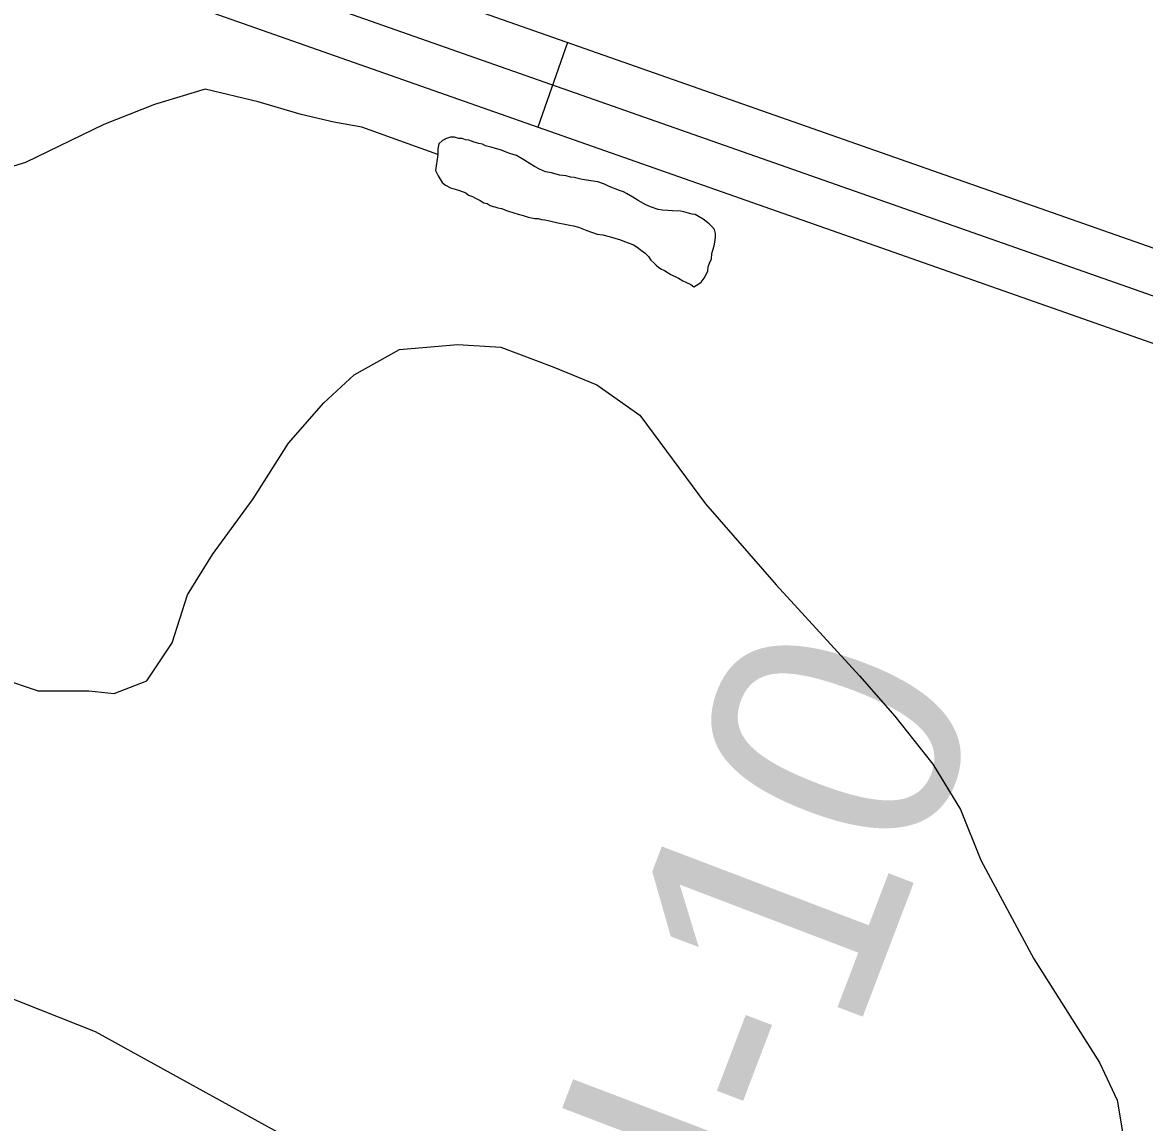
# Model space of a CAD drawing. Extents: x 3180038 to 3217926, y 922069 to 947485.
# Drawn here: x 3200784.7 to 3201159.7, y 931377.8 to 931745.3 of the extents above; entities that cross this region are included whole.
import ezdxf

# ---------------------------------------------------------------- set-up
doc = ezdxf.new("R2010")
doc.units = 0
for name, color, linetype in [('V-RIVR-RANG-IDEN', 7, 'Continuous'), ('V-ROAD-CNTR', 7, 'Continuous'), ('V-TOPO-SHOR', 7, 'Continuous')]:
    doc.layers.add(name, color=color, linetype=linetype)

msp = doc.modelspace()

# ---------------------------------------------------------------- linework, layer by layer
at = {"layer": 'V-ROAD-CNTR'}
msp.add_line((3200966.87, 931738.68), (3200956.93, 931710.37), dxfattribs=at)
for points in [[(3200229.38, 931993.59), (3200247.66, 931986.22), (3200312.28, 931970.63), (3200577.09, 931877.21), (3200854.21, 931778.23), (3201185.94, 931661.75), (3201427.91, 931577.71), (3201511.64, 931540.22), (3201572.3, 931501.81), (3201618.6, 931458.63), (3201667.23, 931411.33), (3201704.95, 931348.17), (3201753.27, 931256.07), (3201848.64, 931057.56), (3202002.53, 930731.03), (3202164.91, 930408.84), (3202272, 930168.68), (3202308.64, 930092), (3202339.57, 930050.99), (3202375.6, 930003.27), (3202387.96, 929977.11)], [(3200206.47, 931986.65), (3200243.07, 931971.9), (3200308.02, 931956.23), (3200572.08, 931863.08), (3200849.2, 931764.09), (3201180.99, 931647.59), (3201422.37, 931563.76), (3201504.52, 931526.97), (3201563.09, 931489.89), (3201608.26, 931447.77), (3201655.36, 931401.95), (3201691.85, 931340.84), (3201739.87, 931249.33), (3201835.09, 931051.11), (3201989.04, 930724.46), (3202151.35, 930402.41), (3202258.38, 930162.39), (3202295.76, 930084.18), (3202327.59, 930041.95), (3202362.7, 929995.46), (3202394.41, 929928.32)], [(3200216.84, 931966.3), (3200238.48, 931957.58), (3200303.75, 931941.83), (3200567.06, 931848.94), (3200844.19, 931749.95), (3201176.05, 931633.43), (3201416.84, 931549.8), (3201497.41, 931513.72), (3201553.88, 931477.97), (3201597.91, 931436.91), (3201643.49, 931392.57), (3201678.76, 931333.5), (3201726.46, 931242.6), (3201821.55, 931044.67), (3201975.56, 930717.88), (3202137.8, 930395.98), (3202244.76, 930156.1), (3202282.87, 930076.35), (3202315.62, 930032.92), (3202349.79, 929987.66), (3202349.49, 929988.31)]]:
    msp.add_lwpolyline(points, dxfattribs=at)
at = {"layer": 'V-TOPO-SHOR'}
for points in [[(3200923.55, 931701.27), (3200898.09, 931710.35), (3200888.8, 931712.04), (3200877.82, 931714.58), (3200863.47, 931718.8), (3200845.73, 931723.02), (3200828.84, 931717.95), (3200811.95, 931711.2), (3200785.77, 931698.53), (3200768.88, 931693.46)], [(3200966.4, 931694.05), (3200964.17, 931694.36), (3200961.49, 931695.12), (3200959.56, 931695.43), (3200958.51, 931695.88), (3200957.47, 931696.33), (3200955.84, 931697.23), (3200954.36, 931698.13), (3200952.28, 931699.48), (3200949.76, 931700.84), (3200947.53, 931701.59), (3200946.34, 931702.04), (3200944.85, 931702.65), (3200941.28, 931703.71), (3200939.5, 931704.17), (3200938.46, 931704.62), (3200937.27, 931704.92), (3200935.63, 931705.38), (3200933.85, 931705.98), (3200932.81, 931706.14), (3200931.62, 931706.59), (3200930.57, 931706.59), (3200929.09, 931707.05), (3200927.75, 931707.05), (3200926.11, 931706.47), (3200925.96, 931706.32), (3200925.06, 931705.88), (3200923.86, 931704.84), (3200923.56, 931703.06), (3200923.55, 931701.27), (3200922.78, 931695.91)], [(3200922.78, 931695.91), (3200923.66, 931694.12), (3200924.25, 931692.93), (3200924.99, 931691.88), (3200926.03, 931690.98), (3200927.81, 931690.08), (3200929.3, 931689.62), (3200930.78, 931689.17), (3200932.87, 931688.41), (3200933.75, 931687.66), (3200935.09, 931687.21), (3200936.13, 931686.61), (3200937.62, 931685.86), (3200938.95, 931685.11), (3200939.99, 931684.81), (3200941.03, 931684.2), (3200942.07, 931683.9), (3200942.52, 931683.75), (3200943.56, 931683.45), (3200944.75, 931683.14), (3200946.83, 931682.39), (3200948.91, 931681.78), (3200950.4, 931681.33), (3200952.03, 931680.87), (3200953.67, 931680.27), (3200955.9, 931679.81), (3200957.09, 931679.8), (3200958.13, 931679.5), (3200959.32, 931679.35), (3200960.36, 931679.19), (3200963.64, 931678.43), (3200966.02, 931677.97), (3200967.65, 931677.66), (3200968.84, 931677.36), (3200970.48, 931676.9), (3200973.3, 931675.85), (3200976.72, 931674.64), (3200978.65, 931674.33), (3200980.74, 931673.87), (3200984.6, 931672.66), (3200985.94, 931672.21), (3200987.43, 931671.61), (3200988.91, 931671), (3200990.1, 931670.25), (3200991.14, 931669.5), (3200992.77, 931668.3), (3200993.96, 931667.1), (3200994.69, 931665.91), (3200995.73, 931665.01), (3200996.47, 931664.26), (3200997.36, 931663.51), (3200998.25, 931662.91), (3200999.29, 931662.46), (3201001.37, 931661.11), (3201003.9, 931659.91), (3201005.38, 931659), (3201006.42, 931658.55), (3201008.05, 931657.8), (3201009.09, 931657.05), (3201010.44, 931657.79), (3201011.48, 931658.53), (3201012.53, 931659.86), (3201013.28, 931661.35), (3201013.73, 931662.39), (3201013.89, 931663.73), (3201014.35, 931664.92), (3201014.95, 931666.4), (3201015.1, 931668.19), (3201015.41, 931669.23), (3201015.86, 931670.72), (3201016.17, 931672.65), (3201016.33, 931673.84), (3201016.33, 931674.88), (3201016.04, 931676.22), (3201015.15, 931677.12), (3201014.26, 931678.02), (3201012.19, 931679.67), (3201009.51, 931681.17), (3201008.47, 931681.33), (3201007.28, 931681.63), (3201005.79, 931682.08), (3201004.6, 931682.24), (3201001.93, 931682.4), (3200998.65, 931682.57), (3200997.16, 931682.87), (3200994.64, 931683.78), (3200993, 931684.38), (3200990.48, 931685.88), (3200988.7, 931686.94), (3200986.62, 931688.14), (3200985.58, 931688.74), (3200984.24, 931689.19), (3200980.82, 931690.55), (3200979.19, 931691.3), (3200976.96, 931692.06), (3200975.47, 931692.36), (3200971.75, 931692.83), (3200970.86, 931693.13), (3200969.07, 931693.59), (3200967.88, 931693.6), (3200966.4, 931694.05)], [(3200777.33, 931526.26), (3200790, 931522.03), (3200806.89, 931522.03), (3200815.33, 931521.19), (3200826.31, 931525.41), (3200834.75, 931538.08), (3200839.82, 931554.12), (3200848.27, 931567.64), (3200861.78, 931586.21), (3200873.6, 931604.79), (3200885.42, 931618.31), (3200895.56, 931627.59), (3200910.76, 931636.04), (3200930.18, 931637.73), (3200944.54, 931636.88), (3200962.27, 931630.13), (3200976.63, 931624.22), (3200990.99, 931614.08), (3201012.94, 931584.53), (3201036.59, 931557.5), (3201064.46, 931527.1), (3201076.28, 931513.59), (3201088.95, 931497.54), (3201098.23, 931482.34), (3201104.99, 931465.45), (3201122.73, 931432.52), (3201144.68, 931397.89), (3201150.59, 931385.23), (3201153.13, 931370.03)], [(3200736.37, 931436.95), (3200809, 931408.24), (3200876.56, 931371.08), (3200917.09, 931327.17), (3200949.18, 931293.39), (3200967.76, 931266.37), (3200981.27, 931244.41), (3200984.65, 931235.96), (3200952.56, 931200.5), (3200937.36, 931173.47), (3200939.05, 931154.89), (3200933.98, 931136.31), (3200927.23, 931116.05), (3200915.4, 931095.78), (3200905.27, 931077.2), (3200900.2, 931046.8), (3200895.14, 931002.89), (3200885, 930986), (3200852.91, 930940.39), (3200820.82, 930904.92), (3200790.42, 930882.97), (3200753.26, 930862.7)]]:
    msp.add_lwpolyline(points, dxfattribs=at)

# ---------------------------------------------------------------- texts
at = {"layer": 'V-RIVR-RANG-IDEN'}
msp.add_text('U-10', height=83, rotation=69.1455, dxfattribs=at).set_placement((3201020.83, 931295.83))

doc.saveas('drawing.dxf')
